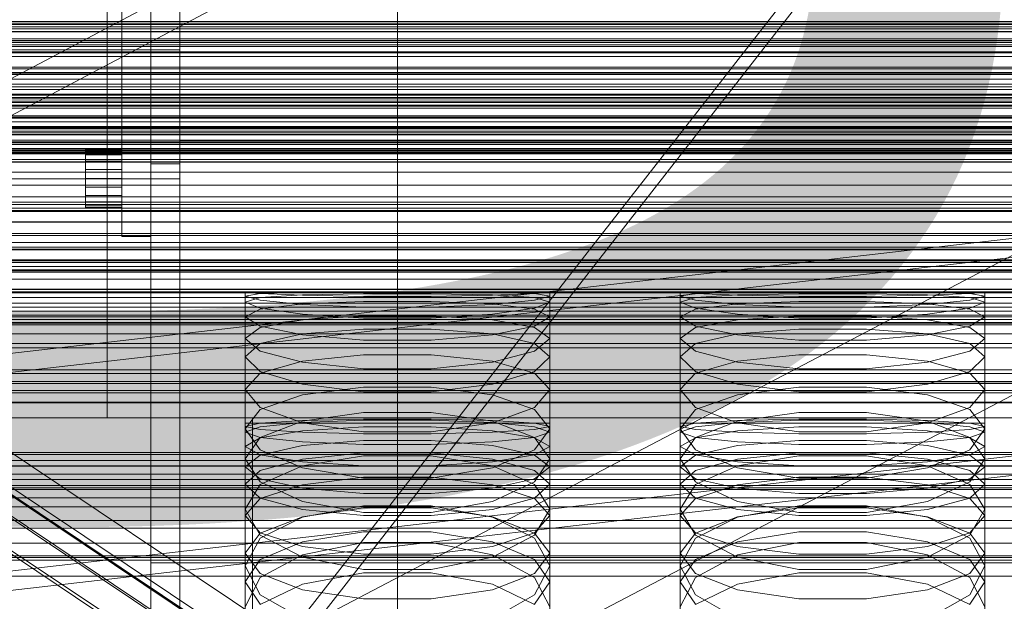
# Model space of a CAD drawing. Header units: millimetres. Extents: x -4738 to 65662, y -68080 to 6847.
# Tile 266 of 656: x -182 to -46, y -33925 to -33845. Entities that reach past the tile are written whole.
import ezdxf

# ---------------------------------------------------------------- set-up
doc = ezdxf.new("R2010")
doc.units = ezdxf.units.MM
for name, color, linetype, lineweight in [('COTAS_O', 1, 'Continuous', 0), ('COTAS_P', 1, 'Continuous', 0), ('frontal_briquetadora', 7, 'Continuous', 0), ('frontal_C01', 7, 'Continuous', 0), ('frontal_C02', 7, 'Continuous', 0), ('frontal_C03', 7, 'Continuous', 0), ('frontal_C10', 7, 'Continuous', 0), ('frontal_dosificador', 7, 'Continuous', 0), ('frontal_secador', 7, 'Continuous', 0)]:
    doc.layers.add(name, color=color, linetype=linetype, lineweight=lineweight)
doc.dimstyles.new('R19_100', dxfattribs={"dimtxt": 250, "dimasz": 150, "dimexe": 150, "dimexo": 80, "dimgap": 100, "dimtad": 1, "dimtih": 1, "dimtoh": 1, "dimdsep": 46, "dimcen": 0.09, "dimadec": 0, "dimazin": 0, "dimtfac": 1, "dimtdec": 4, "dimtofl": 0, "dimtmove": 0, "dimatfit": 3, "dimfxl": 1, "dimtolj": 1, "dimtzin": 0, "dimarcsym": 0})

# ---------------------------------------------------------------- blocks, each defined once
blk = doc.blocks.new('DIM_R30_48')
at = {"layer": 'COTAS_O'}
for p, q in [((-1725, -33700), (-1575, -33655)), ((1725, -33700), (1575, -33655)), ((-1725, -34400), (-1725, -33700)), ((-1725, -33700), (1725, -33700)), ((-1725, -33700), (-1575, -33745)), ((1725, -33700), (1575, -33745)), ((1725, -34400), (1725, -33700))]:
    blk.add_line(p, q, dxfattribs=at)
blk.add_text('3450 O', height=250, dxfattribs=at).set_placement((0, -33600))
blk = doc.blocks.new('DIM_R30_49')
at = {"layer": 'COTAS_P'}
for p, q in [((-150, -32300), (550, -32300)), ((550, -32300), (505, -32450)), ((550, -34900), (550, -32300)), ((550, -32300), (595, -32450)), ((550, -34900), (505, -34750)), ((550, -34900), (595, -34750)), ((-150, -34900), (550, -34900))]:
    blk.add_line(p, q, dxfattribs=at)
blk.add_text('2600 P', height=250, rotation=90, dxfattribs=at).set_placement((450, -33600))
blk = doc.blocks.new('DIM_R30_51')
at = {"layer": 'COTAS_O'}
for p, q in [((-650, -33700), (50, -33700)), ((50, -33700), (5, -33850)), ((50, -34900), (50, -33700)), ((50, -33700), (95, -33850)), ((50, -34900), (5, -34750)), ((50, -34900), (95, -34750)), ((-650, -34900), (50, -34900))]:
    blk.add_line(p, q, dxfattribs=at)
blk.add_text('1200 O', height=250, rotation=90, dxfattribs=at).set_placement((-50, -34300))
blk = doc.blocks.new('DIM_R30_52')
at = {"layer": 'COTAS_O'}
for p, q in [((-650, -34200), (-500, -34155)), ((650, -34200), (500, -34155)), ((-650, -34900), (-650, -34200)), ((-650, -34200), (650, -34200)), ((-650, -34200), (-500, -34245)), ((650, -34200), (500, -34245)), ((650, -34900), (650, -34200))]:
    blk.add_line(p, q, dxfattribs=at)
blk.add_text('1300 O', height=250, dxfattribs=at).set_placement((0, -34100))

msp = doc.modelspace()

# ---------------------------------------------------------------- linework, layer by layer
at = {"layer": 'frontal_briquetadora'}
for p, q in [((-164, -33920), (-164, -33765)), ((-160, -33920), (-160, -33765)), ((-168, -33875), (-168, -33780)), ((-164, -33875), (-164, -33780)), ((-160, -33852.858), (-160, -33834.281)), ((-160, -33834.64), (-160, -33848.563)), ((-160, -33849.302), (-160, -33835.46)), ((-160, -33835.819), (-160, -33854.32)), ((-160, -33854.679), (-160, -33841.77)), ((-160, -33842.57), (-160, -33855.32)), ((-160, -33861.773), (-160, -33843.865)), ((-160, -33845.006), (-160, -33862.803)), ((-160, -33849.302), (-210, -33849.302)), ((-160, -33848.563), (-160, -33859.811)), ((-160, -33860.322), (-160, -33849.302)), ((-160, -33869.692), (-160, -33852.858)), ((-160, -33854.32), (-160, -33870.936)), ((-160, -33863.7), (-160, -33854.679)), ((-160, -33855.32), (-160, -33864.056)), ((-160, -33859.811), (-160, -33866.154)), ((-160, -33866.336), (-160, -33860.322)), ((-160, -33877.066), (-160, -33861.773)), ((200, -33861.773), (-160, -33861.773)), ((-173, -33863.196), (-173, -33863)), ((-173, -33863), (-168, -33863)), ((-173, -33863.764), (-173, -33863.196)), ((-173, -33863.196), (-168, -33863.196)), ((-168, -33863.196), (-168, -33863)), ((-168, -33863.764), (-168, -33863.196)), ((-160, -33862.803), (-160, -33877.883)), ((-173, -33864.649), (-173, -33863.764)), ((-173, -33863.764), (-168, -33863.764)), ((-173, -33865.764), (-173, -33864.649)), ((-173, -33864.649), (-168, -33864.649)), ((-168, -33864.649), (-168, -33863.764)), ((-168, -33865.764), (-168, -33864.649)), ((-160, -33867.047), (-160, -33863.7)), ((-160, -33864.056), (-160, -33867.047)), ((-173, -33867), (-173, -33865.764)), ((-173, -33865.764), (-168, -33865.764)), ((-168, -33867), (-168, -33865.764)), ((-164, -33865), (-160, -33865)), ((-164, -33920), (-164, -33865)), ((-160, -33920), (-160, -33865)), ((-160, -33867.047), (-210, -33867.047)), ((-173, -33868.236), (-173, -33867)), ((-168, -33867), (-173, -33867)), ((-168, -33867), (-168, -33868.236)), ((-160, -33866.154), (-160, -33866.336)), ((-173, -33868.236), (-173, -33869.351)), ((-173, -33868.236), (-168, -33868.236)), ((-168, -33868.236), (-168, -33869.351)), ((-173, -33869.351), (-173, -33870.236)), ((-173, -33869.351), (-168, -33869.351)), ((-168, -33869.351), (-168, -33870.236)), ((-160, -33883.135), (-160, -33869.692)), ((-173, -33870.236), (-173, -33870.804)), ((-173, -33870.236), (-168, -33870.236)), ((-173, -33870.804), (-173, -33871)), ((-173, -33870.804), (-168, -33870.804)), ((-173, -33871), (-168, -33871)), ((-168, -33870.236), (-168, -33870.804)), ((-168, -33870.804), (-168, -33871)), ((-160, -33870.936), (-160, -33884.039)), ((-168, -33875), (-164, -33875)), ((-160, -33888.245), (-160, -33877.066)), ((-160, -33877.883), (-160, -33888.77)), ((-160, -33883.253), (-160, -33882.75)), ((-160, -33883.285), (-160, -33882.75)), ((-160, -33882.75), (-160, -33883.222)), ((-160, -33891.871), (-160, -33883.135)), ((-160, -33883.222), (-160, -33884.7)), ((-160, -33884.763), (-160, -33883.253)), ((-160, -33884.826), (-160, -33883.285)), ((-148.92, -33882.856), (-151, -33882.75)), ((-151, -33900.75), (-151, -33882.75)), ((-151, -33883.222), (-148.92, -33882.881)), ((-148.92, -33883.775), (-151, -33883.222)), ((-151, -33901.201), (-151, -33883.222)), ((-148.92, -33883.423), (-151, -33884.062)), ((-148.92, -33882.881), (-143.094, -33882.76)), ((-143.094, -33883.094), (-148.92, -33882.856)), ((-143.094, -33883.063), (-148.92, -33883.423)), ((-143.094, -33882.76), (-134.674, -33882.752)), ((-134.674, -33882.922), (-143.094, -33883.063)), ((-134.674, -33883.285), (-143.094, -33883.094)), ((-134.674, -33882.752), (-125.326, -33882.752)), ((-125.326, -33882.922), (-134.674, -33882.922)), ((-125.326, -33883.285), (-134.674, -33883.285)), ((-125.326, -33882.752), (-116.906, -33882.76)), ((-116.906, -33883.063), (-125.326, -33882.922)), ((-116.906, -33883.094), (-125.326, -33883.285)), ((-116.906, -33882.76), (-111.08, -33882.881)), ((-111.08, -33882.856), (-116.906, -33883.094)), ((-111.08, -33883.423), (-116.906, -33883.063)), ((-109, -33882.75), (-111.08, -33882.856)), ((-111.08, -33882.881), (-109, -33883.222)), ((-109, -33883.222), (-111.08, -33883.775)), ((-109, -33884.062), (-111.08, -33883.423)), ((-109, -33900.75), (-109, -33882.75)), ((-109, -33901.201), (-109, -33883.222)), ((-88.92, -33882.856), (-91, -33882.75)), ((-91, -33900.75), (-91, -33882.75)), ((-91, -33883.222), (-88.92, -33882.881)), ((-88.92, -33883.775), (-91, -33883.222)), ((-91, -33901.201), (-91, -33883.222)), ((-88.92, -33883.423), (-91, -33884.062)), ((-88.92, -33882.881), (-83.094, -33882.76)), ((-83.094, -33883.094), (-88.92, -33882.856)), ((-83.094, -33883.063), (-88.92, -33883.423)), ((-83.094, -33882.76), (-74.674, -33882.752)), ((-74.674, -33882.922), (-83.094, -33883.063)), ((-74.674, -33883.285), (-83.094, -33883.094)), ((-74.674, -33882.752), (-65.326, -33882.752)), ((-65.326, -33882.922), (-74.674, -33882.922)), ((-65.326, -33883.285), (-74.674, -33883.285)), ((-65.326, -33882.752), (-56.906, -33882.76)), ((-56.906, -33883.063), (-65.326, -33882.922)), ((-56.906, -33883.094), (-65.326, -33883.285)), ((-56.906, -33882.76), (-51.08, -33882.881)), ((-51.08, -33882.856), (-56.906, -33883.094)), ((-51.08, -33883.423), (-56.906, -33883.063)), ((-49, -33882.75), (-51.08, -33882.856)), ((-51.08, -33882.881), (-49, -33883.222)), ((-49, -33883.222), (-51.08, -33883.775)), ((-49, -33884.062), (-51.08, -33883.423)), ((-49, -33900.75), (-49, -33882.75)), ((-49, -33901.201), (-49, -33883.222)), ((-160, -33884.039), (-160, -33892.346)), ((-160, -33884.7), (-160, -33887.18)), ((-160, -33887.273), (-160, -33884.763)), ((-160, -33887.368), (-160, -33884.826)), ((-151, -33902.002), (-151, -33884.062)), ((-151, -33884.062), (-148.92, -33884.912)), ((-148.92, -33885.021), (-151, -33886.106)), ((-143.094, -33884.371), (-148.92, -33883.775)), ((-143.094, -33884.304), (-148.92, -33885.021)), ((-148.92, -33884.912), (-143.094, -33885.746)), ((-134.674, -33883.964), (-143.094, -33884.304)), ((-134.674, -33884.761), (-143.094, -33884.371)), ((-125.326, -33883.964), (-134.674, -33883.964)), ((-125.326, -33884.761), (-134.674, -33884.761)), ((-116.906, -33884.304), (-125.326, -33883.964)), ((-116.906, -33884.371), (-125.326, -33884.761)), ((-111.08, -33883.775), (-116.906, -33884.371)), ((-111.08, -33885.021), (-116.906, -33884.304)), ((-116.906, -33885.746), (-111.08, -33884.912)), ((-111.08, -33884.912), (-109, -33884.062)), ((-109, -33886.106), (-111.08, -33885.021)), ((-109, -33902.002), (-109, -33884.062)), ((-91, -33902.002), (-91, -33884.062)), ((-91, -33884.062), (-88.92, -33884.912)), ((-88.92, -33885.021), (-91, -33886.106)), ((-83.094, -33884.371), (-88.92, -33883.775)), ((-83.094, -33884.304), (-88.92, -33885.021)), ((-88.92, -33884.912), (-83.094, -33885.746)), ((-74.674, -33883.964), (-83.094, -33884.304)), ((-74.674, -33884.761), (-83.094, -33884.371)), ((-65.326, -33883.964), (-74.674, -33883.964)), ((-65.326, -33884.761), (-74.674, -33884.761)), ((-56.906, -33884.304), (-65.326, -33883.964)), ((-56.906, -33884.371), (-65.326, -33884.761)), ((-51.08, -33883.775), (-56.906, -33884.371)), ((-51.08, -33885.021), (-56.906, -33884.304)), ((-56.906, -33885.746), (-51.08, -33884.912)), ((-51.08, -33884.912), (-49, -33884.062)), ((-49, -33886.106), (-51.08, -33885.021)), ((-49, -33902.002), (-49, -33884.062)), ((-151, -33903.952), (-151, -33886.106)), ((-148.92, -33887.4), (-151, -33886.106)), ((-143.094, -33885.746), (-134.674, -33886.268)), ((-143.094, -33886.485), (-134.674, -33885.947)), ((-134.674, -33885.947), (-125.326, -33885.947)), ((-134.674, -33886.268), (-125.326, -33886.268)), ((-125.326, -33886.268), (-116.906, -33885.746)), ((-125.326, -33885.947), (-116.906, -33886.485)), ((-109, -33886.106), (-111.08, -33887.4)), ((-109, -33903.952), (-109, -33886.106)), ((-91, -33903.952), (-91, -33886.106)), ((-88.92, -33887.4), (-91, -33886.106)), ((-83.094, -33885.746), (-74.674, -33886.268)), ((-83.094, -33886.485), (-74.674, -33885.947)), ((-74.674, -33885.947), (-65.326, -33885.947)), ((-74.674, -33886.268), (-65.326, -33886.268)), ((-65.326, -33886.268), (-56.906, -33885.746)), ((-65.326, -33885.947), (-56.906, -33886.485)), ((-49, -33886.106), (-51.08, -33887.4)), ((-49, -33903.952), (-49, -33886.106)), ((-160, -33887.18), (-160, -33890.655)), ((-160, -33890.779), (-160, -33887.273)), ((-160, -33890.905), (-160, -33887.368)), ((-151, -33889.086), (-148.92, -33887.559)), ((-148.92, -33887.559), (-143.094, -33886.485)), ((-143.094, -33888.59), (-148.92, -33887.4)), ((-134.674, -33887.791), (-143.094, -33888.46)), ((-125.326, -33887.791), (-134.674, -33887.791)), ((-116.906, -33888.46), (-125.326, -33887.791)), ((-116.906, -33886.485), (-111.08, -33887.559)), ((-111.08, -33887.4), (-116.906, -33888.59)), ((-111.08, -33887.559), (-109, -33889.086)), ((-91, -33889.086), (-88.92, -33887.559)), ((-88.92, -33887.559), (-83.094, -33886.485)), ((-83.094, -33888.59), (-88.92, -33887.4)), ((-74.674, -33887.791), (-83.094, -33888.46)), ((-65.326, -33887.791), (-74.674, -33887.791)), ((-56.906, -33888.46), (-65.326, -33887.791)), ((-56.906, -33886.485), (-51.08, -33887.559)), ((-51.08, -33887.4), (-56.906, -33888.59)), ((-51.08, -33887.559), (-49, -33889.086)), ((-160, -33894.218), (-160, -33888.245)), ((-160, -33888.77), (-160, -33894.399)), ((-148.92, -33890.822), (-151, -33889.086)), ((-151, -33906.796), (-151, -33889.086)), ((-143.094, -33888.46), (-148.92, -33889.77)), ((-134.674, -33889.308), (-143.094, -33888.59)), ((-116.906, -33888.59), (-125.326, -33889.308)), ((-111.08, -33889.77), (-116.906, -33888.46)), ((-109, -33889.086), (-111.08, -33890.822)), ((-109, -33906.796), (-109, -33889.086)), ((-88.92, -33890.822), (-91, -33889.086)), ((-91, -33906.796), (-91, -33889.086)), ((-83.094, -33888.46), (-88.92, -33889.77)), ((-74.674, -33889.308), (-83.094, -33888.59)), ((-56.906, -33888.59), (-65.326, -33889.308)), ((-51.08, -33889.77), (-56.906, -33888.46)), ((-49, -33889.086), (-51.08, -33890.822)), ((-49, -33906.796), (-49, -33889.086)), ((-148.92, -33889.77), (-151, -33891.591)), ((-125.326, -33889.308), (-134.674, -33889.308)), ((-109, -33891.591), (-111.08, -33889.77)), ((-88.92, -33889.77), (-91, -33891.591)), ((-65.326, -33889.308), (-74.674, -33889.308)), ((-49, -33891.591), (-51.08, -33889.77)), ((-160, -33890.655), (-160, -33895.117)), ((-160, -33895.272), (-160, -33890.779)), ((-160, -33895.428), (-160, -33890.905)), ((-160, -33895.045), (-160, -33891.871)), ((-151, -33909.185), (-151, -33891.591)), ((-151, -33891.591), (-148.92, -33893.618)), ((-143.094, -33892.364), (-148.92, -33890.822)), ((-134.674, -33891.333), (-143.094, -33892.198)), ((-125.326, -33891.333), (-134.674, -33891.333)), ((-116.906, -33892.198), (-125.326, -33891.333)), ((-111.08, -33890.822), (-116.906, -33892.364)), ((-111.08, -33893.618), (-109, -33891.591)), ((-109, -33909.185), (-109, -33891.591)), ((-91, -33909.185), (-91, -33891.591)), ((-91, -33891.591), (-88.92, -33893.618)), ((-83.094, -33892.364), (-88.92, -33890.822)), ((-74.674, -33891.333), (-83.094, -33892.198)), ((-65.326, -33891.333), (-74.674, -33891.333)), ((-56.906, -33892.198), (-65.326, -33891.333)), ((-51.08, -33890.822), (-56.906, -33892.364)), ((-51.08, -33893.618), (-49, -33891.591)), ((-49, -33909.185), (-49, -33891.591)), ((-160, -33892.346), (-160, -33895.045)), ((-143.094, -33892.198), (-148.92, -33893.859)), ((-134.674, -33893.278), (-143.094, -33892.364)), ((-116.906, -33892.364), (-125.326, -33893.277)), ((-111.08, -33893.859), (-116.906, -33892.198)), ((-83.094, -33892.198), (-88.92, -33893.859)), ((-74.674, -33893.278), (-83.094, -33892.364)), ((-56.906, -33892.364), (-65.326, -33893.277)), ((-51.08, -33893.859), (-56.906, -33892.198)), ((-160, -33894.399), (-160, -33894.218)), ((-148.92, -33893.859), (-151, -33896.116)), ((-148.92, -33893.618), (-143.094, -33895.393)), ((-125.326, -33893.277), (-134.674, -33893.278)), ((-116.906, -33895.393), (-111.08, -33893.618)), ((-109, -33896.116), (-111.08, -33893.859)), ((-88.92, -33893.859), (-91, -33896.116)), ((-88.92, -33893.618), (-83.094, -33895.393)), ((-65.326, -33893.277), (-74.674, -33893.278)), ((-56.906, -33895.393), (-51.08, -33893.618)), ((-49, -33896.116), (-51.08, -33893.859)), ((200, -33895.045), (-160, -33895.045)), ((-160, -33895.117), (-160, -33900.553)), ((-160, -33900.739), (-160, -33895.272)), ((-160, -33900.925), (-160, -33895.428)), ((-143.094, -33895.393), (-134.674, -33896.435)), ((-143.094, -33896.858), (-134.674, -33895.8)), ((-134.674, -33895.8), (-125.326, -33895.8)), ((-125.326, -33896.435), (-116.906, -33895.393)), ((-125.326, -33895.8), (-116.906, -33896.858)), ((-83.094, -33895.393), (-74.674, -33896.435)), ((-83.094, -33896.858), (-74.674, -33895.8)), ((-74.674, -33895.8), (-65.326, -33895.8)), ((-65.326, -33896.435), (-56.906, -33895.393)), ((-65.326, -33895.8), (-56.906, -33896.858)), ((-148.92, -33898.576), (-151, -33896.116)), ((-151, -33913.502), (-151, -33896.116)), ((-148.92, -33898.867), (-143.094, -33896.858)), ((-134.674, -33896.435), (-125.326, -33896.435)), ((-116.906, -33896.858), (-111.08, -33898.867)), ((-109, -33896.116), (-111.08, -33898.576)), ((-109, -33913.502), (-109, -33896.116)), ((-88.92, -33898.576), (-91, -33896.116)), ((-91, -33913.502), (-91, -33896.116)), ((-88.92, -33898.867), (-83.094, -33896.858)), ((-74.674, -33896.435), (-65.326, -33896.435)), ((-56.906, -33896.858), (-51.08, -33898.867)), ((-49, -33896.116), (-51.08, -33898.576)), ((-49, -33913.502), (-49, -33896.116)), ((-143.094, -33900.697), (-148.92, -33898.576)), ((-111.08, -33898.576), (-116.906, -33900.697)), ((-83.094, -33900.697), (-88.92, -33898.576)), ((-51.08, -33898.576), (-56.906, -33900.697)), ((184, -33900), (-194, -33900)), ((-151, -33901.553), (-148.92, -33898.867)), ((-134.674, -33899.285), (-143.094, -33900.472)), ((-125.326, -33899.285), (-134.674, -33899.285)), ((-116.906, -33900.472), (-125.326, -33899.285)), ((-111.08, -33898.867), (-109, -33901.553)), ((-91, -33901.553), (-88.92, -33898.867)), ((-74.674, -33899.285), (-83.094, -33900.472)), ((-65.326, -33899.285), (-74.674, -33899.285)), ((-56.906, -33900.472), (-65.326, -33899.285)), ((-51.08, -33898.867), (-49, -33901.553)), ((-160, -33900.553), (-160, -33906.951)), ((-160, -33907.167), (-160, -33900.739)), ((-160, -33907.383), (-160, -33900.925)), ((-151, -33900.75), (-148.92, -33900.75)), ((-148.92, -33900.754), (-151, -33901.201)), ((-151, -33901.201), (-148.92, -33901.648)), ((-151, -33902.002), (-148.92, -33901.257)), ((-143.093, -33900.395), (-148.92, -33900.754)), ((-143.094, -33900.472), (-148.92, -33902.709)), ((-148.92, -33901.257), (-143.093, -33900.66)), ((-148.92, -33900.75), (-143.093, -33900.75)), ((-134.674, -33901.931), (-143.094, -33900.697)), ((-134.673, -33900.196), (-143.093, -33900.395)), ((-143.093, -33900.66), (-134.673, -33900.329)), ((-143.093, -33900.75), (-134.673, -33900.75)), ((-143.093, -33901.809), (-134.673, -33901.279)), ((-125.327, -33900.196), (-134.673, -33900.196)), ((-134.673, -33900.329), (-125.327, -33900.329)), ((-134.673, -33900.75), (-125.327, -33900.75)), ((-134.673, -33901.279), (-125.327, -33901.279)), ((-116.907, -33900.395), (-125.327, -33900.196)), ((-125.327, -33900.329), (-116.907, -33900.66)), ((-125.327, -33900.75), (-116.907, -33900.75)), ((-125.327, -33901.279), (-116.907, -33901.809)), ((-116.906, -33900.697), (-125.326, -33901.931)), ((-111.08, -33900.754), (-116.907, -33900.395)), ((-116.907, -33900.66), (-111.08, -33901.257)), ((-116.907, -33900.75), (-111.08, -33900.75)), ((-111.08, -33902.709), (-116.906, -33900.472)), ((-111.08, -33900.75), (-109, -33900.75)), ((-109, -33901.201), (-111.08, -33900.754)), ((-111.08, -33901.648), (-109, -33901.201)), ((-111.08, -33901.257), (-109, -33902.002)), ((-91, -33900.75), (-88.92, -33900.75)), ((-88.92, -33900.754), (-91, -33901.201)), ((-91, -33901.201), (-88.92, -33901.648)), ((-91, -33902.002), (-88.92, -33901.257)), ((-83.093, -33900.395), (-88.92, -33900.754)), ((-83.094, -33900.472), (-88.92, -33902.709)), ((-88.92, -33901.257), (-83.093, -33900.66)), ((-88.92, -33900.75), (-83.093, -33900.75)), ((-74.674, -33901.931), (-83.094, -33900.697)), ((-74.673, -33900.196), (-83.093, -33900.395)), ((-83.093, -33900.66), (-74.673, -33900.329)), ((-83.093, -33900.75), (-74.673, -33900.75)), ((-83.093, -33901.809), (-74.673, -33901.279)), ((-65.327, -33900.196), (-74.673, -33900.196)), ((-74.673, -33900.329), (-65.327, -33900.329)), ((-74.673, -33900.75), (-65.327, -33900.75)), ((-74.673, -33901.279), (-65.327, -33901.279)), ((-56.907, -33900.395), (-65.327, -33900.196)), ((-65.327, -33900.329), (-56.907, -33900.66)), ((-65.327, -33900.75), (-56.907, -33900.75)), ((-65.327, -33901.279), (-56.907, -33901.809)), ((-56.906, -33900.697), (-65.326, -33901.931)), ((-51.08, -33900.754), (-56.907, -33900.395)), ((-56.907, -33900.66), (-51.08, -33901.257)), ((-56.907, -33900.75), (-51.08, -33900.75)), ((-51.08, -33902.709), (-56.906, -33900.472)), ((-51.08, -33900.75), (-49, -33900.75)), ((-49, -33901.201), (-51.08, -33900.754)), ((-51.08, -33901.648), (-49, -33901.201)), ((-51.08, -33901.257), (-49, -33902.002)), ((-148.92, -33904.442), (-151, -33901.553)), ((-151, -33918.691), (-151, -33901.553)), ((-148.92, -33902.746), (-151, -33902.002)), ((-148.92, -33902.709), (-151, -33905.679)), ((-148.92, -33901.648), (-143.093, -33902.006)), ((-148.92, -33902.762), (-143.093, -33901.809)), ((-143.093, -33903.344), (-148.92, -33902.746)), ((-143.093, -33902.006), (-134.673, -33902.205)), ((-125.326, -33901.931), (-134.674, -33901.931)), ((-134.673, -33902.205), (-125.327, -33902.205)), ((-125.327, -33902.205), (-116.907, -33902.006)), ((-116.907, -33902.006), (-111.08, -33901.648)), ((-116.907, -33901.809), (-111.08, -33902.762)), ((-111.08, -33902.746), (-116.907, -33903.344)), ((-109, -33901.553), (-111.08, -33904.442)), ((-109, -33902.002), (-111.08, -33902.746)), ((-109, -33905.679), (-111.08, -33902.709)), ((-109, -33918.691), (-109, -33901.553)), ((-88.92, -33904.442), (-91, -33901.553)), ((-91, -33918.691), (-91, -33901.553)), ((-88.92, -33902.746), (-91, -33902.002)), ((-88.92, -33902.709), (-91, -33905.679)), ((-88.92, -33901.648), (-83.093, -33902.006)), ((-88.92, -33902.762), (-83.093, -33901.809)), ((-83.093, -33903.344), (-88.92, -33902.746)), ((-83.093, -33902.006), (-74.673, -33902.205)), ((-65.326, -33901.931), (-74.674, -33901.931)), ((-74.673, -33902.205), (-65.327, -33902.205)), ((-65.327, -33902.205), (-56.907, -33902.006)), ((-56.907, -33902.006), (-51.08, -33901.648)), ((-56.907, -33901.809), (-51.08, -33902.762)), ((-51.08, -33902.746), (-56.907, -33903.344)), ((-49, -33901.553), (-51.08, -33904.442)), ((-49, -33902.002), (-51.08, -33902.746)), ((-49, -33905.679), (-51.08, -33902.709)), ((-49, -33918.691), (-49, -33901.553)), ((-151, -33903.952), (-148.92, -33902.762)), ((-151, -33903.952), (-148.92, -33905.141)), ((-143.093, -33903.856), (-148.92, -33905.165)), ((-134.673, -33903.131), (-143.093, -33903.856)), ((-134.673, -33903.675), (-143.093, -33903.344)), ((-125.327, -33903.131), (-134.673, -33903.131)), ((-125.327, -33903.675), (-134.673, -33903.675)), ((-116.907, -33903.856), (-125.327, -33903.131)), ((-116.907, -33903.344), (-125.327, -33903.675)), ((-111.08, -33905.165), (-116.907, -33903.856)), ((-111.08, -33902.762), (-109, -33903.952)), ((-111.08, -33905.141), (-109, -33903.952)), ((-91, -33903.952), (-88.92, -33902.762)), ((-91, -33903.952), (-88.92, -33905.141)), ((-83.093, -33903.856), (-88.92, -33905.165)), ((-74.673, -33903.131), (-83.093, -33903.856)), ((-74.673, -33903.675), (-83.093, -33903.344)), ((-65.327, -33903.131), (-74.673, -33903.131)), ((-65.327, -33903.675), (-74.673, -33903.675)), ((-56.907, -33903.856), (-65.327, -33903.131)), ((-56.907, -33903.344), (-65.327, -33903.675)), ((-51.08, -33905.165), (-56.907, -33903.856)), ((-51.08, -33902.762), (-49, -33903.952)), ((-51.08, -33905.141), (-49, -33903.952)), ((-148.92, -33905.165), (-151, -33906.796)), ((-143.094, -33906.903), (-148.92, -33904.442)), ((-148.92, -33905.141), (-143.093, -33906.095)), ((-134.674, -33905.267), (-143.094, -33906.643)), ((-143.093, -33905.719), (-134.673, -33904.863)), ((-125.326, -33905.267), (-134.674, -33905.267)), ((-134.673, -33904.863), (-125.327, -33904.863)), ((-125.327, -33904.863), (-116.907, -33905.719)), ((-116.906, -33906.643), (-125.326, -33905.267)), ((-116.907, -33906.095), (-111.08, -33905.141)), ((-111.08, -33904.442), (-116.906, -33906.903)), ((-109, -33906.796), (-111.08, -33905.165)), ((-88.92, -33905.165), (-91, -33906.796)), ((-83.094, -33906.903), (-88.92, -33904.442)), ((-88.92, -33905.141), (-83.093, -33906.095)), ((-74.674, -33905.267), (-83.094, -33906.643)), ((-83.093, -33905.719), (-74.673, -33904.863)), ((-65.326, -33905.267), (-74.674, -33905.267)), ((-74.673, -33904.863), (-65.327, -33904.863)), ((-65.327, -33904.863), (-56.907, -33905.719)), ((-56.906, -33906.643), (-65.326, -33905.267)), ((-56.907, -33906.095), (-51.08, -33905.141)), ((-51.08, -33904.442), (-56.906, -33906.903)), ((-49, -33906.796), (-51.08, -33905.165)), ((-151, -33922.627), (-151, -33905.679)), ((-151, -33905.679), (-148.92, -33908.849)), ((-151, -33906.796), (-148.92, -33908.427)), ((-148.92, -33907.261), (-143.093, -33905.719)), ((-143.094, -33906.643), (-148.92, -33909.219)), ((-143.093, -33906.095), (-134.673, -33906.624)), ((-134.673, -33906.624), (-125.327, -33906.624)), ((-125.327, -33906.624), (-116.907, -33906.095)), ((-116.907, -33905.719), (-111.08, -33907.261)), ((-111.08, -33909.219), (-116.906, -33906.643)), ((-111.08, -33908.849), (-109, -33905.679)), ((-111.08, -33908.427), (-109, -33906.796)), ((-109, -33922.627), (-109, -33905.679)), ((-91, -33922.627), (-91, -33905.679)), ((-91, -33905.679), (-88.92, -33908.849)), ((-91, -33906.796), (-88.92, -33908.427)), ((-88.92, -33907.261), (-83.093, -33905.719)), ((-83.094, -33906.643), (-88.92, -33909.219)), ((-83.093, -33906.095), (-74.673, -33906.624)), ((-74.673, -33906.624), (-65.327, -33906.624)), ((-65.327, -33906.624), (-56.907, -33906.095)), ((-56.907, -33905.719), (-51.08, -33907.261)), ((-51.08, -33909.219), (-56.906, -33906.643)), ((-51.08, -33908.849), (-49, -33905.679)), ((-51.08, -33908.427), (-49, -33906.796)), ((-49, -33922.627), (-49, -33905.679)), ((-160, -33906.951), (-160, -33914.294)), ((-160, -33914.539), (-160, -33907.167)), ((-160, -33914.784), (-160, -33907.383)), ((-151, -33909.185), (-148.92, -33907.261)), ((-134.674, -33908.325), (-143.094, -33906.903)), ((-116.906, -33906.903), (-125.326, -33908.325)), ((-111.08, -33907.261), (-109, -33909.185)), ((-91, -33909.185), (-88.92, -33907.261)), ((-74.674, -33908.325), (-83.094, -33906.903)), ((-56.906, -33906.903), (-65.326, -33908.325)), ((-51.08, -33907.261), (-49, -33909.185)), ((-148.92, -33911.108), (-151, -33909.185)), ((-148.92, -33909.219), (-151, -33912.608)), ((-148.92, -33908.427), (-143.093, -33909.735)), ((-148.92, -33908.849), (-143.094, -33911.534)), ((-148.92, -33911.144), (-143.093, -33909.253)), ((-143.093, -33909.253), (-134.673, -33908.203)), ((-125.326, -33908.325), (-134.674, -33908.325)), ((-134.673, -33908.203), (-125.327, -33908.203)), ((-125.327, -33908.203), (-116.907, -33909.253)), ((-116.907, -33909.735), (-111.08, -33908.427)), ((-116.907, -33909.253), (-111.08, -33911.144)), ((-116.906, -33911.534), (-111.08, -33908.849)), ((-109, -33909.185), (-111.08, -33911.108)), ((-109, -33912.608), (-111.08, -33909.219)), ((-88.92, -33911.108), (-91, -33909.185)), ((-88.92, -33909.219), (-91, -33912.608)), ((-88.92, -33908.427), (-83.093, -33909.735)), ((-88.92, -33908.849), (-83.094, -33911.534)), ((-88.92, -33911.144), (-83.093, -33909.253)), ((-83.093, -33909.253), (-74.673, -33908.203)), ((-65.326, -33908.325), (-74.674, -33908.325)), ((-74.673, -33908.203), (-65.327, -33908.203)), ((-65.327, -33908.203), (-56.907, -33909.253)), ((-56.907, -33909.735), (-51.08, -33908.427)), ((-56.907, -33909.253), (-51.08, -33911.144)), ((-56.906, -33911.534), (-51.08, -33908.849)), ((-49, -33909.185), (-51.08, -33911.108)), ((-49, -33912.608), (-51.08, -33909.219)), ((-143.093, -33909.735), (-134.673, -33910.461)), ((-134.673, -33910.461), (-125.327, -33910.461)), ((-125.327, -33910.461), (-116.907, -33909.735)), ((-83.093, -33909.735), (-74.673, -33910.461)), ((-74.673, -33910.461), (-65.327, -33910.461)), ((-65.327, -33910.461), (-56.907, -33909.735)), ((-151, -33913.502), (-148.92, -33911.144)), ((-143.093, -33912.651), (-148.92, -33911.108)), ((-143.094, -33911.534), (-134.674, -33913.08)), ((-143.094, -33913.701), (-134.674, -33912.14)), ((-134.674, -33912.14), (-125.326, -33912.14)), ((-125.326, -33913.08), (-116.906, -33911.534)), ((-125.326, -33912.14), (-116.906, -33913.701)), ((-111.08, -33911.108), (-116.907, -33912.651)), ((-111.08, -33911.144), (-109, -33913.502)), ((-91, -33913.502), (-88.92, -33911.144)), ((-83.093, -33912.651), (-88.92, -33911.108)), ((-83.094, -33911.534), (-74.674, -33913.08)), ((-83.094, -33913.701), (-74.674, -33912.14)), ((-74.674, -33912.14), (-65.326, -33912.14)), ((-65.326, -33913.08), (-56.906, -33911.534)), ((-65.326, -33912.14), (-56.906, -33913.701)), ((-51.08, -33911.108), (-56.907, -33912.651)), ((-51.08, -33911.144), (-49, -33913.502)), ((-148.92, -33916.193), (-151, -33912.608)), ((-151, -33929.238), (-151, -33912.608)), ((-151, -33913.502), (-148.92, -33915.861)), ((-134.673, -33912.428), (-143.093, -33913.668)), ((-134.673, -33913.507), (-143.093, -33912.651)), ((-134.674, -33913.08), (-125.326, -33913.08)), ((-125.327, -33912.428), (-134.673, -33912.428)), ((-125.327, -33913.507), (-134.673, -33913.507)), ((-116.907, -33913.668), (-125.327, -33912.428)), ((-116.907, -33912.651), (-125.327, -33913.507)), ((-109, -33912.608), (-111.08, -33916.193)), ((-111.08, -33915.861), (-109, -33913.502)), ((-109, -33929.238), (-109, -33912.608)), ((-88.92, -33916.193), (-91, -33912.608)), ((-91, -33929.238), (-91, -33912.608)), ((-91, -33913.502), (-88.92, -33915.861)), ((-74.673, -33912.428), (-83.093, -33913.668)), ((-74.673, -33913.507), (-83.093, -33912.651)), ((-74.674, -33913.08), (-65.326, -33913.08)), ((-65.327, -33912.428), (-74.673, -33912.428)), ((-65.327, -33913.507), (-74.673, -33913.507)), ((-56.907, -33913.668), (-65.327, -33912.428)), ((-56.907, -33912.651), (-65.327, -33913.507)), ((-49, -33912.608), (-51.08, -33916.193)), ((-51.08, -33915.861), (-49, -33913.502)), ((-49, -33929.238), (-49, -33912.608)), ((-160, -33914.294), (-160, -33922.563)), ((-160, -33922.836), (-160, -33914.539)), ((-160, -33923.11), (-160, -33914.784)), ((-143.093, -33913.668), (-148.92, -33915.903)), ((-148.92, -33916.61), (-143.094, -33913.701)), ((-111.08, -33915.903), (-116.907, -33913.668)), ((-116.906, -33913.701), (-111.08, -33916.61)), ((-83.093, -33913.668), (-88.92, -33915.903)), ((-88.92, -33916.61), (-83.094, -33913.701)), ((-51.08, -33915.903), (-56.907, -33913.668)), ((-56.906, -33913.701), (-51.08, -33916.61)), ((-148.92, -33915.903), (-151, -33918.691)), ((-148.92, -33915.861), (-143.093, -33917.752)), ((-143.094, -33919.209), (-148.92, -33916.193)), ((-143.093, -33917.096), (-134.673, -33915.73)), ((-134.673, -33915.73), (-125.327, -33915.73)), ((-125.327, -33915.73), (-116.907, -33917.096)), ((-116.907, -33917.752), (-111.08, -33915.861)), ((-111.08, -33916.193), (-116.906, -33919.209)), ((-109, -33918.691), (-111.08, -33915.903)), ((-88.92, -33915.903), (-91, -33918.691)), ((-88.92, -33915.861), (-83.093, -33917.752)), ((-83.094, -33919.209), (-88.92, -33916.193)), ((-83.093, -33917.096), (-74.673, -33915.73)), ((-74.673, -33915.73), (-65.327, -33915.73)), ((-65.327, -33915.73), (-56.907, -33917.096)), ((-56.907, -33917.752), (-51.08, -33915.861)), ((-51.08, -33916.193), (-56.906, -33919.209)), ((-49, -33918.691), (-51.08, -33915.903)), ((-151, -33920.41), (-148.92, -33916.61)), ((-148.92, -33919.558), (-143.093, -33917.096)), ((-134.674, -33917.209), (-143.094, -33918.891)), ((-125.326, -33917.209), (-134.674, -33917.209)), ((-116.906, -33918.891), (-125.326, -33917.209)), ((-116.907, -33917.096), (-111.08, -33919.558)), ((-111.08, -33916.61), (-109, -33920.41)), ((-91, -33920.41), (-88.92, -33916.61)), ((-88.92, -33919.558), (-83.093, -33917.096)), ((-74.674, -33917.209), (-83.094, -33918.891)), ((-65.326, -33917.209), (-74.674, -33917.209)), ((-56.906, -33918.891), (-65.326, -33917.209)), ((-56.907, -33917.096), (-51.08, -33919.558)), ((-51.08, -33916.61), (-49, -33920.41)), ((-151, -33918.691), (-148.92, -33921.478)), ((-143.094, -33918.891), (-148.92, -33922.018)), ((-143.093, -33917.752), (-134.673, -33918.801)), ((-134.673, -33918.801), (-125.327, -33918.801)), ((-125.327, -33918.801), (-116.907, -33917.752)), ((-111.08, -33922.018), (-116.906, -33918.891)), ((-111.08, -33921.478), (-109, -33918.691)), ((-91, -33918.691), (-88.92, -33921.478)), ((-83.094, -33918.891), (-88.92, -33922.018)), ((-83.093, -33917.752), (-74.673, -33918.801)), ((-74.673, -33918.801), (-65.327, -33918.801)), ((-65.327, -33918.801), (-56.907, -33917.752)), ((-51.08, -33922.018), (-56.906, -33918.891)), ((-51.08, -33921.478), (-49, -33918.691)), ((-164, -33920), (-160, -33920)), ((-164, -34100), (-164, -33920)), ((200, -33920), (-160, -33920)), ((-160, -34100), (-160, -33920)), ((-151, -33922.627), (-148.92, -33919.558)), ((-148.92, -33924.402), (-151, -33920.41)), ((-151, -33936.682), (-151, -33920.41)), ((-134.674, -33920.937), (-143.094, -33919.209)), ((-116.906, -33919.209), (-125.326, -33920.937)), ((-111.08, -33919.558), (-109, -33922.627)), ((-109, -33920.41), (-111.08, -33924.402)), ((-109, -33936.682), (-109, -33920.41)), ((-91, -33922.627), (-88.92, -33919.558)), ((-88.92, -33924.402), (-91, -33920.41)), ((-91, -33936.682), (-91, -33920.41)), ((-74.674, -33920.937), (-83.094, -33919.209)), ((-56.906, -33919.209), (-65.326, -33920.937)), ((-51.08, -33919.558), (-49, -33922.627)), ((-49, -33920.41), (-51.08, -33924.402)), ((-49, -33936.682), (-49, -33920.41)), ((-148.92, -33921.478), (-143.093, -33923.713)), ((-143.093, -33922.955), (-134.673, -33921.403)), ((-125.326, -33920.937), (-134.674, -33920.937)), ((-134.673, -33921.403), (-125.327, -33921.403)), ((-125.327, -33921.403), (-116.907, -33922.955)), ((-116.907, -33923.713), (-111.08, -33921.478)), ((-88.92, -33921.478), (-83.093, -33923.713)), ((-83.093, -33922.955), (-74.673, -33921.403)), ((-65.326, -33920.937), (-74.674, -33920.937)), ((-74.673, -33921.403), (-65.327, -33921.403)), ((-65.327, -33921.403), (-56.907, -33922.955)), ((-56.907, -33923.713), (-51.08, -33921.478)), ((-160, -33922.563), (-160, -33931.737)), ((-160, -33932.038), (-160, -33922.836)), ((-160, -33932.339), (-160, -33923.11)), ((-148.92, -33922.018), (-151, -33926.087)), ((-148.92, -33925.697), (-151, -33922.627)), ((-148.92, -33925.751), (-143.093, -33922.955)), ((-116.907, -33922.955), (-111.08, -33925.751)), ((-109, -33926.087), (-111.08, -33922.018)), ((-109, -33922.627), (-111.08, -33925.697)), ((-88.92, -33922.018), (-91, -33926.087)), ((-88.92, -33925.697), (-91, -33922.627)), ((-88.92, -33925.751), (-83.093, -33922.955)), ((-56.907, -33922.955), (-51.08, -33925.751)), ((-49, -33926.087), (-51.08, -33922.018)), ((-49, -33922.627), (-51.08, -33925.697)), ((-143.094, -33927.741), (-148.92, -33924.402)), ((-143.093, -33923.713), (-134.673, -33924.953)), ((-125.327, -33924.953), (-116.907, -33923.713)), ((-111.08, -33924.402), (-116.906, -33927.741)), ((-83.094, -33927.741), (-88.92, -33924.402)), ((-83.093, -33923.713), (-74.673, -33924.953)), ((-65.327, -33924.953), (-56.907, -33923.713)), ((-51.08, -33924.402), (-56.906, -33927.741)), ((-134.673, -33924.953), (-125.327, -33924.953)), ((-74.673, -33924.953), (-65.327, -33924.953))]:
    msp.add_line(p, q, dxfattribs=at)
at = {"layer": 'frontal_C01'}
for p, q in [((-130, -33994.965), (-130, -33732.352)), ((-130, -33738.133), (-130, -34000.746)), ((-425, -33848.019), (425, -33848.019)), ((980, -33857.304), (-980, -33857.304)), ((980, -33862.304), (-980, -33862.304)), ((980, -33912.304), (-980, -33912.304)), ((980, -33917.304), (-980, -33917.304))]:
    msp.add_line(p, q, dxfattribs=at)
at = {"layer": 'frontal_C02'}
for p, q in [((-130, -33940.443), (-130, -33649.948)), ((-130, -33655.678), (-130, -33946.173)), ((-332.629, -33810.853), (-148.32, -33934.108)), ((-331.181, -33810.695), (-146.872, -33933.95)), ((-334.938, -33812.44), (-150.629, -33935.695)), ((-330.692, -33811.978), (-146.383, -33935.233)), ((-337.95, -33815.35), (-153.641, -33938.604)), ((-331.197, -33814.614), (-146.887, -33937.869)), ((-332.659, -33818.423), (-148.35, -33941.678)), ((-440, -33845.381), (440, -33845.381)), ((-440, -33845.592), (440, -33845.592)), ((-440, -33845.782), (440, -33845.782)), ((-440, -33846.402), (440, -33846.402)), ((-440, -33846.769), (440, -33846.769)), ((311.15, -33846.803), (-311.15, -33846.803)), ((-440, -33847.755), (440, -33847.755)), ((-440, -33848.275), (440, -33848.275)), ((-440, -33849.559), (440, -33849.559)), ((-311.15, -33848.807), (311.15, -33848.807)), ((-440, -33850.196), (440, -33850.196)), ((440, -33851.691), (-440, -33851.691)), ((-440, -33852.401), (440, -33852.401)), ((-311.15, -33853.336), (311.15, -33853.336)), ((-440, -33854.006), (440, -33854.006)), ((-440, -33854.741), (440, -33854.741)), ((-440, -33856.346), (440, -33856.346)), ((-311.15, -33855.411), (311.15, -33855.411)), ((-440, -33857.056), (440, -33857.056)), ((-440, -33858.551), (440, -33858.551)), ((-440, -33859.188), (440, -33859.188)), ((-440, -33860.472), (440, -33860.472)), ((-311.15, -33859.94), (311.15, -33859.94)), ((-440, -33860.992), (440, -33860.992)), ((-440, -33861.977), (440, -33861.977)), ((-311.15, -33861.944), (311.15, -33861.944)), ((-440, -33862.345), (440, -33862.345)), ((-440, -33862.964), (440, -33862.964)), ((-440, -33863.155), (440, -33863.155)), ((-440, -33863.366), (440, -33863.366)), ((-311.15, -33866.164), (311.15, -33866.164)), ((-311.15, -33867.961), (311.15, -33867.961)), ((-311.15, -33871.585), (311.15, -33871.585)), ((-311.15, -33873.052), (311.15, -33873.052)), ((-130, -33940.443), (-228.298, -33874.707)), ((-450, -33876.51), (450, -33876.51)), ((-311.15, -33875.833), (311.15, -33875.833)), ((-311.15, -33876.871), (311.15, -33876.871)), ((-311.15, -33878.619), (311.15, -33878.619)), ((-311.15, -33879.156), (311.15, -33879.156)), ((-311.15, -33879.752), (311.15, -33879.752)), ((-228.298, -33880.437), (-130, -33946.173)), ((450, -33888.432), (-450, -33888.432)), ((450, -33909.919), (-450, -33909.919)), ((-450, -33921.841), (450, -33921.841))]:
    msp.add_line(p, q, dxfattribs=at)
at = {"layer": 'frontal_C03'}
for p, q in [((1250, -33846.104), (-1250, -33846.104)), ((-1496, -33847.994), (1496, -33847.994)), ((1496, -33848.585), (-1496, -33848.585)), ((1496, -33851.894), (-1496, -33851.894)), ((1496, -33852.485), (-1496, -33852.485)), ((1250, -33854.375), (-1250, -33854.375)), ((1496, -33855.542), (-1496, -33855.542)), ((1496, -33856.043), (-1496, -33856.043)), ((1250, -33855.854), (-1250, -33855.854)), ((1250, -33856.542), (-1250, -33856.542)), ((1250, -33856.918), (-1250, -33856.918)), ((1496, -33858.383), (-1496, -33858.383)), ((1496, -33858.718), (-1496, -33858.718)), ((1496, -33859.984), (-1496, -33859.984)), ((1496, -33860.101), (-1496, -33860.101)), ((1250, -33859.864), (-1250, -33859.864)), ((1250, -33860.181), (-1250, -33860.181)), ((1250, -33860.974), (-1250, -33860.974)), ((-1250, -33861.739), (1250, -33861.739)), ((1250, -33862.042), (-1250, -33862.042)), ((1250, -33862.862), (-1250, -33862.862)), ((1250, -33863.495), (-1250, -33863.495)), ((1250, -33863.626), (-1250, -33863.626)), ((1250, -33864.42), (-1250, -33864.42)), ((1250, -33864.736), (-1250, -33864.736)), ((1250, -33864.749), (-1250, -33864.749)), ((1250, -33869.528), (-1250, -33869.528)), ((1250, -33870.598), (-1250, -33870.598)), ((1250, -33871.133), (-1250, -33871.133)), ((1250, -33871.435), (-1250, -33871.435)), ((1250, -33874.601), (-1250, -33874.601)), ((1250, -33874.895), (-1250, -33874.895)), ((1496, -33878.238), (-1496, -33878.238)), ((1496, -33878.356), (-1496, -33878.356)), ((1496, -33879.622), (-1496, -33879.622)), ((1496, -33879.957), (-1496, -33879.957)), ((-1250, -33880.914), (1250, -33880.914)), ((1496, -33882.297), (-1496, -33882.297)), ((1250, -33882.322), (-1250, -33882.322)), ((1496, -33882.798), (-1496, -33882.798)), ((1250, -33882.638), (-1250, -33882.638)), ((1250, -33882.807), (-1250, -33882.807)), ((1250, -33883.432), (-1250, -33883.432)), ((-1250, -33884.196), (1250, -33884.196)), ((-1496, -33885.855), (1496, -33885.855)), ((1496, -33886.446), (-1496, -33886.446)), ((1250, -33885.319), (-1250, -33885.319)), ((1250, -33886.083), (-1250, -33886.083)), ((1250, -33886.877), (-1250, -33886.877)), ((1250, -33887.194), (-1250, -33887.194)), ((1496, -33889.755), (-1496, -33889.755)), ((1496, -33890.346), (-1496, -33890.346)), ((1496, -33893.403), (-1496, -33893.403)), ((1496, -33893.905), (-1496, -33893.905)), ((1250, -33893.394), (-1250, -33893.394)), ((1250, -33895.287), (-1250, -33895.287)), ((1496, -33896.244), (-1496, -33896.244)), ((1496, -33896.579), (-1496, -33896.579)), ((1496, -33897.845), (-1496, -33897.845)), ((1496, -33897.963), (-1496, -33897.963)), ((1250, -33904.779), (-1250, -33904.779)), ((1250, -33905.068), (-1250, -33905.068)), ((1250, -33905.096), (-1250, -33905.096)), ((1250, -33905.89), (-1250, -33905.89)), ((-1250, -33906.654), (1250, -33906.654)), ((1250, -33906.673), (-1250, -33906.673)), ((1250, -33907.777), (-1250, -33907.777)), ((1250, -33908.541), (-1250, -33908.541)), ((1250, -33909.335), (-1250, -33909.335)), ((1250, -33909.652), (-1250, -33909.652)), ((1250, -33914.159), (-1250, -33914.159)), ((1250, -33915.232), (-1250, -33915.232)), ((1250, -33919.283), (-1250, -33919.283)), ((1250, -33919.66), (-1250, -33919.66))]:
    msp.add_line(p, q, dxfattribs=at)
at = {"layer": 'frontal_C10'}
for p, q in [((19.331, -33746.29), (-3989.39, -35862.156)), ((-3988.995, -35867.053), (19.726, -33751.187)), ((78.214, -33852.694), (-750.233, -33852.694)), ((-765.546, -33860.713), (62.902, -33860.713)), ((-13.767, -33861.166), (-473.146, -34101.739)), ((-436.326, -34101.739), (23.053, -33861.166)), ((-5.167, -33870.674), (-479.43, -33925.104)), ((-456.418, -33925.104), (17.845, -33870.674)), ((32.276, -33876.751), (-796.171, -33876.751)), ((-811.484, -33884.77), (16.964, -33884.77)), ((-747.491, -33886.983), (80.956, -33886.983)), ((65.643, -33895.002), (-762.804, -33895.002)), ((-478.905, -33955.074), (-4.642, -33900.644)), ((-455.893, -33955.074), (18.371, -33900.644)), ((-793.429, -33911.04), (35.018, -33911.04)), ((19.705, -33919.059), (-808.742, -33919.059))]:
    msp.add_line(p, q, dxfattribs=at)
at = {"layer": 'frontal_dosificador'}
for p, q in [((-170, -33900), (-170, -32340)), ((-150, -33900), (-1850, -33900)), ((-170, -33900), (-230, -33900)), ((-150, -34000), (-150, -33900))]:
    msp.add_line(p, q, dxfattribs=at)
at = {"layer": 'frontal_secador'}
for p, q in [((413, -33215), (-431.48, -34297.08)), ((407, -33225), (-422.12, -34288.52)), ((1250, -33849.715), (-1250, -33849.715)), ((1250, -33862.349), (-1250, -33862.349)), ((1250, -33870.291), (-1250, -33870.291)), ((1250, -33873), (-1250, -33873))]:
    msp.add_line(p, q, dxfattribs=at)

# ---------------------------------------------------------------- dimensions: what is measured, and where the dimension line sits
at = {"layer": 'COTAS_O'}
for p1, p2, distance, picture, middle in [((-650, -34900), (-650, -33700), -700, 'DIM_R30_51', (50, -34300)), ((-1725, -34400), (1725, -34400), 700, 'DIM_R30_48', (0, -33700)), ((-650, -34900), (650, -34900), 700, 'DIM_R30_52', (0, -34200))]:
    dim = msp.add_aligned_dim(p1=p1, p2=p2, distance=distance, text='<> O', dimstyle='R19_100', dxfattribs=at)
    dim.commit()
    dim.dimension.update_dxf_attribs({"geometry": picture, "text_midpoint": middle})
at = {"layer": 'COTAS_P'}
dim = msp.add_aligned_dim(p1=(-150, -34900), p2=(-150, -32300), distance=-700, text='<> P', dimstyle='R19_100', dxfattribs=at)
dim.commit()
dim.dimension.update_dxf_attribs({"geometry": 'DIM_R30_49', "text_midpoint": (550, -33600)})

doc.saveas('drawing.dxf')
